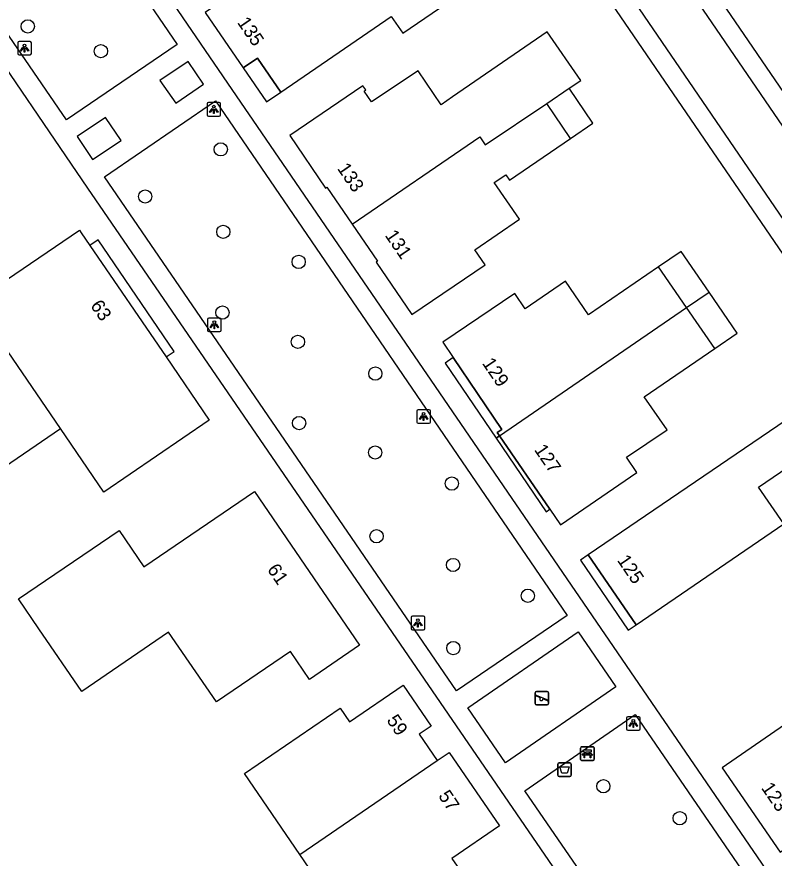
# Model space of a CAD drawing. Extents: x 155275 to 156263, y 382654 to 383635.
# Drawn here: x 155493.7 to 155549.6, y 383241.6 to 383303.7 of the extents above; entities that cross this region are included whole.
import ezdxf

# ---------------------------------------------------------------- set-up
doc = ezdxf.new("R2010")
doc.units = 0
for name, color, linetype in [('IMGEO_Afvalbak', 7, 'Continuous'), ('IMGEO_Bank', 7, 'Continuous'), ('IMGEO_Boom', 7, 'Continuous'), ('IMGEO_Lichtpunt', 7, 'Continuous'), ('IMGEO_Pand', 7, 'Continuous'), ('IMGEO_Pand_nummerreeks', 7, 'Continuous'), ('IMGEO_Pand_overbouw', 7, 'Continuous'), ('IMGEO_Rijbaan_lokaal_open', 7, 'Continuous'), ('IMGEO_Speelvoorziening', 7, 'Continuous'), ('IMGEO_Voetpad_open', 7, 'Continuous')]:
    doc.layers.add(name, color=color, linetype=linetype)

msp = doc.modelspace()

# ---------------------------------------------------------------- linework, layer by layer
at = {"layer": 'IMGEO_Afvalbak'}
for p, q in [((155533.599, 383247.704), (155533.599, 383248.504)), ((155533.599, 383248.504), (155533.599, 383247.704)), ((155533.699, 383248.604), (155534.489, 383248.604)), ((155534.489, 383248.604), (155533.699, 383248.604)), ((155534.589, 383248.504), (155534.589, 383247.704)), ((155534.589, 383247.704), (155534.589, 383248.504)), ((155534.489, 383247.604), (155533.699, 383247.604)), ((155533.699, 383247.604), (155534.489, 383247.604))]:
    msp.add_line(p, q, dxfattribs=at)
msp.add_lwpolyline([(155533.742, 383248.318), (155534.446, 383248.318), (155534.297, 383247.848), (155533.891, 383247.848), (155533.742, 383248.318)], dxfattribs=at)
for centre, start, end in [((155533.699, 383248.504), 90, 180), ((155533.699, 383248.504), 90, 180), ((155534.489, 383248.504), 0, 90), ((155534.489, 383248.504), 360, 90), ((155533.699, 383247.704), 180, 270), ((155533.699, 383247.704), 180, 270), ((155534.489, 383247.704), 270, 0), ((155534.489, 383247.704), 270, 0)]:
    msp.add_arc(centre, 0.1, start, end, dxfattribs=at)
at = {"layer": 'IMGEO_Bank'}
for p, q in [((155535.284, 383248.859), (155535.284, 383249.7)), ((155535.284, 383249.7), (155535.284, 383248.859)), ((155535.359, 383249.784), (155536.2, 383249.784)), ((155536.2, 383249.784), (155535.359, 383249.784)), ((155535.593, 383249.29), (155535.593, 383249.396)), ((155535.637, 383249.396), (155535.637, 383249.29)), ((155535.925, 383249.402), (155535.643, 383249.402)), ((155535.931, 383249.29), (155535.931, 383249.396)), ((155535.975, 383249.396), (155535.975, 383249.29)), ((155536.284, 383249.709), (155536.284, 383248.868)), ((155536.284, 383248.868), (155536.284, 383249.709)), ((155536.209, 383248.784), (155535.368, 383248.784)), ((155535.368, 383248.784), (155536.209, 383248.784)), ((155535.981, 383249.182), (155535.588, 383249.182)), ((155535.643, 383249.284), (155535.925, 383249.284))]:
    msp.add_line(p, q, dxfattribs=at)
for points in [[(155535.587, 383249.402), (155535.501, 383249.402), (155535.501, 383249.563), (155536.064, 383249.563), (155536.064, 383249.402), (155535.981, 383249.402)], [(155535.531, 383249.182), (155535.389, 383249.182), (155535.501, 383249.284), (155535.587, 383249.284)], [(155535.581, 383249.175), (155535.581, 383248.968), (155535.538, 383248.968), (155535.538, 383249.175)], [(155535.981, 383249.284), (155536.064, 383249.284), (155536.176, 383249.182), (155536.037, 383249.182)], [(155536.031, 383249.175), (155536.031, 383248.968), (155535.987, 383248.968), (155535.987, 383249.175)]]:
    msp.add_lwpolyline(points, dxfattribs=at)
for centre, radius, start, end in [((155535.362, 383249.706), 0.0779, 92.4484, 184.28452), ((155535.362, 383249.706), 0.0779, 92.4484, 184.28452), ((155535.586, 383249.395), 0.00671, 2.89567, 87.10433), ((155535.643, 383249.395), 0.00671, 92.89567, 177.10433), ((155535.925, 383249.395), 0.00671, 2.89567, 87.10433), ((155535.982, 383249.395), 0.00671, 92.89567, 177.10433), ((155536.206, 383249.706), 0.0779, 2.4484, 94.28452), ((155536.206, 383249.706), 0.0779, 2.4484, 94.28452), ((155535.362, 383248.862), 0.0779, 182.4484, 274.28452), ((155535.362, 383248.862), 0.0779, 182.4484, 274.28452), ((155535.531, 383249.175), 0.00671, 2.89567, 87.10433), ((155535.588, 383249.175), 0.00671, 92.89567, 177.10433), ((155535.586, 383249.291), 0.00671, 272.89567, 357.10433), ((155535.643, 383249.291), 0.00671, 182.89567, 267.10433), ((155535.925, 383249.291), 0.00671, 272.89567, 357.10433), ((155535.982, 383249.291), 0.00671, 182.89567, 267.10433), ((155535.98, 383249.175), 0.00671, 2.89567, 87.10433), ((155536.037, 383249.175), 0.00671, 92.89567, 177.10433), ((155536.206, 383248.862), 0.0779, 272.4484, 4.28452), ((155536.206, 383248.862), 0.0779, 272.4484, 4.28452)]:
    msp.add_arc(centre, radius, start, end, dxfattribs=at)
at = {"layer": 'IMGEO_Boom'}
for centre in [(155494.496, 383302.953), (155499.895, 383301.129), (155508.733, 383293.879), (155503.155, 383290.401), (155508.922, 383287.79), (155514.483, 383285.574), (155508.857, 383281.832), (155514.427, 383279.674), (155520.14, 383277.33), (155514.511, 383273.68), (155520.128, 383271.51), (155525.779, 383269.214), (155520.23, 383265.326), (155525.872, 383263.208), (155531.39, 383260.935), (155525.893, 383257.075), (155536.962, 383246.876), (155542.598, 383244.517)]:
    msp.add_circle(centre, 0.489, dxfattribs=at)
at = {"layer": 'IMGEO_Lichtpunt'}
for p, q in [((155493.764, 383301.752), (155493.764, 383300.945)), ((155493.764, 383301.752), (155493.764, 383300.945)), ((155494.666, 383301.847), (155493.858, 383301.847)), ((155494.666, 383301.847), (155493.858, 383301.847)), ((155494.76, 383300.945), (155494.76, 383301.752)), ((155494.76, 383300.945), (155494.76, 383301.752)), ((155493.858, 383300.851), (155494.666, 383300.851)), ((155493.858, 383300.851), (155494.666, 383300.851)), ((155507.725, 383297.235), (155507.725, 383296.428)), ((155507.725, 383297.235), (155507.725, 383296.428)), ((155508.627, 383297.33), (155507.819, 383297.33)), ((155508.627, 383297.33), (155507.819, 383297.33)), ((155508.721, 383296.428), (155508.721, 383297.235)), ((155508.721, 383296.428), (155508.721, 383297.235)), ((155507.819, 383296.334), (155508.627, 383296.334)), ((155507.819, 383296.334), (155508.627, 383296.334)), ((155507.762, 383281.331), (155507.762, 383280.524)), ((155507.762, 383281.331), (155507.762, 383280.524)), ((155508.664, 383281.426), (155507.856, 383281.426)), ((155508.664, 383281.426), (155507.856, 383281.426)), ((155508.758, 383280.524), (155508.758, 383281.331)), ((155508.758, 383280.524), (155508.758, 383281.331)), ((155507.856, 383280.43), (155508.664, 383280.43)), ((155507.856, 383280.43), (155508.664, 383280.43)), ((155523.204, 383274.563), (155523.204, 383273.756)), ((155523.204, 383274.563), (155523.204, 383273.756)), ((155524.106, 383274.658), (155523.298, 383274.658)), ((155524.106, 383274.658), (155523.298, 383274.658)), ((155524.2, 383273.756), (155524.2, 383274.563)), ((155524.2, 383273.756), (155524.2, 383274.563)), ((155523.298, 383273.662), (155524.106, 383273.662)), ((155523.298, 383273.662), (155524.106, 383273.662)), ((155522.785, 383259.331), (155522.785, 383258.524)), ((155522.785, 383259.331), (155522.785, 383258.524)), ((155523.687, 383259.426), (155522.879, 383259.426)), ((155523.687, 383259.426), (155522.879, 383259.426)), ((155523.781, 383258.524), (155523.781, 383259.331)), ((155523.781, 383258.524), (155523.781, 383259.331)), ((155522.879, 383258.43), (155523.687, 383258.43)), ((155522.879, 383258.43), (155523.687, 383258.43)), ((155538.674, 383251.912), (155538.674, 383251.105)), ((155538.674, 383251.912), (155538.674, 383251.105)), ((155539.576, 383252.007), (155538.768, 383252.007)), ((155539.576, 383252.007), (155538.768, 383252.007)), ((155539.67, 383251.105), (155539.67, 383251.912)), ((155539.67, 383251.105), (155539.67, 383251.912)), ((155538.768, 383251.011), (155539.576, 383251.011)), ((155538.768, 383251.011), (155539.576, 383251.011))]:
    msp.add_line(p, q, dxfattribs=at)
for points in [[(155494.138, 383301.416), (155494.177, 383301.388), (155493.989, 383301.126), (155493.951, 383301.153), (155494.138, 383301.416)], [(155494.24, 383301.368), (155494.287, 383301.368), (155494.287, 383301.046), (155494.24, 383301.046), (155494.24, 383301.368)], [(155494.35, 383301.388), (155494.388, 383301.415), (155494.575, 383301.153), (155494.536, 383301.125), (155494.35, 383301.388)], [(155508.099, 383296.899), (155508.138, 383296.871), (155507.95, 383296.609), (155507.912, 383296.636), (155508.099, 383296.899)], [(155508.201, 383296.851), (155508.248, 383296.851), (155508.248, 383296.529), (155508.201, 383296.529), (155508.201, 383296.851)], [(155508.311, 383296.871), (155508.349, 383296.898), (155508.536, 383296.636), (155508.497, 383296.608), (155508.311, 383296.871)], [(155508.136, 383280.995), (155508.175, 383280.967), (155507.987, 383280.705), (155507.949, 383280.732), (155508.136, 383280.995)], [(155508.238, 383280.947), (155508.285, 383280.947), (155508.285, 383280.625), (155508.238, 383280.625), (155508.238, 383280.947)], [(155508.348, 383280.967), (155508.386, 383280.994), (155508.573, 383280.732), (155508.534, 383280.704), (155508.348, 383280.967)], [(155523.578, 383274.227), (155523.617, 383274.199), (155523.429, 383273.937), (155523.391, 383273.964), (155523.578, 383274.227)], [(155523.79, 383274.199), (155523.828, 383274.226), (155524.015, 383273.964), (155523.976, 383273.936), (155523.79, 383274.199)], [(155523.68, 383274.179), (155523.727, 383274.179), (155523.727, 383273.857), (155523.68, 383273.857), (155523.68, 383274.179)], [(155523.159, 383258.995), (155523.198, 383258.967), (155523.01, 383258.705), (155522.972, 383258.732), (155523.159, 383258.995)], [(155523.261, 383258.947), (155523.308, 383258.947), (155523.308, 383258.625), (155523.261, 383258.625), (155523.261, 383258.947)], [(155523.371, 383258.967), (155523.409, 383258.994), (155523.596, 383258.732), (155523.557, 383258.704), (155523.371, 383258.967)], [(155539.048, 383251.576), (155539.087, 383251.548), (155538.899, 383251.286), (155538.861, 383251.313), (155539.048, 383251.576)], [(155539.15, 383251.528), (155539.197, 383251.528), (155539.197, 383251.206), (155539.15, 383251.206), (155539.15, 383251.528)], [(155539.26, 383251.548), (155539.298, 383251.575), (155539.485, 383251.313), (155539.446, 383251.285), (155539.26, 383251.548)]]:
    msp.add_lwpolyline(points, dxfattribs=at)
for centre in [(155494.263, 383301.55), (155508.224, 383297.033), (155508.261, 383281.129), (155523.703, 383274.361), (155523.284, 383259.129), (155539.173, 383251.71)]:
    msp.add_circle(centre, 0.0994, dxfattribs=at)
for centre, start, end in [((155493.858, 383301.752), 90, 180), ((155493.858, 383301.752), 90, 180), ((155494.666, 383301.752), 0, 90), ((155494.666, 383301.752), 0, 90), ((155493.858, 383300.945), 180, 270), ((155493.858, 383300.945), 180, 270), ((155494.666, 383300.945), 270, 0), ((155494.666, 383300.945), 270, 360), ((155507.819, 383297.235), 90, 180), ((155507.819, 383297.235), 90, 180), ((155508.627, 383297.235), 0, 90), ((155508.627, 383297.235), 0, 90), ((155507.819, 383296.428), 180, 270), ((155507.819, 383296.428), 180, 270), ((155508.627, 383296.428), 270, 0), ((155508.627, 383296.428), 270, 360), ((155507.856, 383281.331), 90, 180), ((155507.856, 383281.331), 90, 180), ((155508.664, 383281.331), 0, 90), ((155508.664, 383281.331), 0, 90), ((155507.856, 383280.524), 180, 270), ((155507.856, 383280.524), 180, 270), ((155508.664, 383280.524), 270, 0), ((155508.664, 383280.524), 270, 360), ((155523.298, 383274.563), 90, 180), ((155523.298, 383274.563), 90, 180), ((155524.106, 383274.563), 0, 90), ((155524.106, 383274.563), 0, 90), ((155523.298, 383273.756), 180, 270), ((155523.298, 383273.756), 180, 270), ((155524.106, 383273.756), 270, 0), ((155524.106, 383273.756), 270, 360), ((155522.879, 383259.331), 90, 180), ((155522.879, 383259.331), 90, 180), ((155523.687, 383259.331), 0, 90), ((155523.687, 383259.331), 0, 90), ((155522.879, 383258.524), 180, 270), ((155522.879, 383258.524), 180, 270), ((155523.687, 383258.524), 270, 0), ((155523.687, 383258.524), 270, 360), ((155538.768, 383251.912), 90, 180), ((155538.768, 383251.912), 90, 180), ((155539.576, 383251.912), 0, 90), ((155539.576, 383251.912), 0, 90), ((155538.768, 383251.105), 180, 270), ((155538.768, 383251.105), 180, 270), ((155539.576, 383251.105), 270, 0), ((155539.576, 383251.105), 270, 360)]:
    msp.add_arc(centre, 0.0946, start, end, dxfattribs=at)
at = {"layer": 'IMGEO_Pand'}
for points in [[(155528.654, 383306.899), (155525.714, 383311.217), (155522.201, 383308.782), (155522.284, 383308.662), (155519.748, 383306.904), (155519.438, 383307.359), (155519.248, 383307.233), (155518.428, 383308.465), (155515.263, 383306.354), (155514.738, 383307.14), (155514.963, 383307.29), (155514.153, 383308.504), (155513.493, 383309.495), (155512.827, 383309.051), (155513.512, 383308.053), (155507.583, 383303.986), (155510.391, 383299.892), (155511.445, 383300.609), (155513.161, 383298.105), (155521.304, 383303.684), (155522.157, 383302.453), (155528.654, 383306.899)], [(155534.451, 383298.384), (155535.293, 383298.949), (155532.81, 383302.548), (155525.843, 383297.748), (155525.001, 383297.168), (155523.29, 383299.683), (155519.854, 383297.387), (155519.311, 383298.185), (155519.427, 383298.264), (155519.222, 383298.566), (155513.826, 383294.897), (155516.46, 383291.023), (155516.559, 383291.088), (155518.427, 383288.358)], [(155532.79, 383297.27), (155534.451, 383298.384)], [(155534.534, 383294.687), (155536.184, 383295.817), (155534.451, 383298.384)], [(155518.427, 383288.358), (155527.852, 383294.807), (155528.25, 383294.223), (155532.79, 383297.27)], [(155534.534, 383294.687), (155532.79, 383297.27)], [(155518.427, 383288.358), (155520.295, 383285.628), (155520.197, 383285.561), (155522.822, 383281.691), (155528.235, 383285.357), (155527.49, 383286.476), (155530.766, 383288.724), (155528.918, 383291.425), (155529.764, 383292.005), (155530.035, 383291.608), (155534.534, 383294.687)], [(155490.525, 383282.622), (155498.301, 383287.915), (155498.438, 383287.714), (155499.069, 383286.791), (155504.699, 383278.56), (155507.889, 383273.896), (155500.104, 383268.59), (155496.909, 383273.269), (155491.29, 383281.5), (155490.525, 383282.622)], [(155544.757, 383283.332), (155542.691, 383286.342), (155541.04, 383285.213)], [(155541.04, 383285.213), (155535.865, 383281.675), (155534.162, 383284.15), (155531.204, 383282.112), (155530.442, 383283.239), (155525.118, 383279.64), (155525.885, 383278.511), (155529.483, 383273.216), (155529.131, 383272.982), (155529.306, 383272.727)], [(155543.108, 383282.2), (155541.04, 383285.213)], [(155543.108, 383282.2), (155544.757, 383283.332)], [(155545.174, 383279.19), (155546.823, 383280.322), (155544.757, 383283.332)], [(155529.306, 383272.727), (155543.108, 383282.2)], [(155545.174, 383279.19), (155543.108, 383282.2)], [(155529.306, 383272.727), (155533.009, 383267.323), (155533.799, 383266.171), (155539.437, 383270.035), (155538.665, 383271.162), (155541.669, 383273.173), (155539.977, 383275.622), (155545.174, 383279.19)], [(155559.413, 383272.49), (155555.912, 383277.617), (155535.853, 383263.95), (155539.374, 383258.798), (155550.277, 383266.234), (155548.413, 383268.957), (155552.184, 383271.538), (155554.048, 383268.815), (155559.413, 383272.49)], [(155511.214, 383268.639), (155518.973, 383257.288), (155515.285, 383254.748), (155513.877, 383256.816), (155508.43, 383253.102), (155504.89, 383258.248), (155498.475, 383253.878), (155495.319, 383258.502), (155493.822, 383260.698), (155501.233, 383265.74), (155503.062, 383263.066), (155511.214, 383268.639)], [(155572.257, 383253.751), (155568.858, 383258.73), (155557.862, 383251.185), (155557.22, 383250.744), (155555.902, 383252.65), (155552.251, 383250.148), (155551.048, 383251.902), (155545.738, 383248.234), (155550.011, 383242.001), (155554.037, 383244.765), (155554.814, 383245.299), (155555.609, 383244.147), (155566.053, 383251.294), (155566.907, 383250.057), (155572.257, 383253.751)], [(155514.569, 383241.84), (155510.486, 383247.819), (155517.539, 383252.636), (155518.229, 383251.626), (155522.189, 383254.333), (155524.252, 383251.316), (155523.369, 383250.712), (155524.703, 383248.769)], [(155524.703, 383248.769), (155525.582, 383249.37), (155529.289, 383243.949), (155525.781, 383241.55), (155526.176, 383240.972), (155518.658, 383235.854), (155514.569, 383241.84)], [(155514.569, 383241.84), (155524.703, 383248.769)]]:
    msp.add_lwpolyline(points, dxfattribs=at)
at = {"layer": 'IMGEO_Pand_overbouw'}
for points in [[(155510.391, 383299.892), (155512.11, 383297.386), (155513.161, 383298.105), (155511.445, 383300.609)], [(155499.684, 383287.209), (155499.069, 383286.791), (155504.699, 383278.56), (155505.302, 383278.969)], [(155491.29, 383281.5), (155485.354, 383277.463), (155490.963, 383269.23), (155496.909, 383273.269)], [(155525.885, 383278.511), (155525.282, 383278.1), (155529.055, 383272.555), (155529.306, 383272.727), (155529.131, 383272.982), (155529.483, 383273.216)], [(155529.306, 383272.727), (155529.055, 383272.555), (155532.739, 383267.139), (155533.009, 383267.323)], [(155538.792, 383258.401), (155539.374, 383258.798), (155535.853, 383263.95), (155535.275, 383263.555)]]:
    msp.add_lwpolyline(points, close=True, dxfattribs=at)
at = {"layer": 'IMGEO_Rijbaan_lokaal_open'}
for points in [[(155520.545, 383338.963), (155584.391, 383245.552)], [(155517.287, 383336.916), (155581.249, 383243.309)]]:
    msp.add_lwpolyline(points, dxfattribs=at)
at = {"layer": 'IMGEO_Speelvoorziening'}
for p, q in [((155531.927, 383252.978), (155531.927, 383253.778)), ((155531.927, 383253.778), (155531.927, 383252.978)), ((155532.027, 383253.878), (155532.817, 383253.878)), ((155532.817, 383253.878), (155532.027, 383253.878)), ((155532.917, 383253.778), (155532.917, 383252.978)), ((155532.917, 383252.978), (155532.917, 383253.778)), ((155532.31, 383253.406), (155531.971, 383253.543)), ((155531.996, 383253.603), (155532.872, 383253.25)), ((155532.848, 383253.19), (155532.508, 383253.327)), ((155532.817, 383252.878), (155532.027, 383252.878)), ((155532.027, 383252.878), (155532.817, 383252.878))]:
    msp.add_line(p, q, dxfattribs=at)
for centre, radius, start, end in [((155532.027, 383253.778), 0.1, 90, 180), ((155532.027, 383253.778), 0.1, 90, 180), ((155532.817, 383253.778), 0.1, 0, 90), ((155532.817, 383253.778), 0.1, 360, 90), ((155531.984, 383253.573), 0.0327, 68.07798, 248.07798), ((155532.389, 383253.316), 0.12, 130.99278, 5.16318), ((155532.86, 383253.22), 0.0327, 248.07798, 68.07798), ((155532.027, 383252.978), 0.1, 180, 270), ((155532.027, 383252.978), 0.1, 180, 270), ((155532.817, 383252.978), 0.1, 270, 0), ((155532.817, 383252.978), 0.1, 270, 0)]:
    msp.add_arc(centre, radius, start, end, dxfattribs=at)
at = {"layer": 'IMGEO_Voetpad_open'}
for points in [[(155585.616, 383246.401), (155521.756, 383339.814)], [(155516.069, 383336.112), (155518.42, 383332.648), (155580.05, 383242.47)], [(155558.036, 383227.48), (155509.565, 383298.295), (155495.01, 383319.623), (155494.094, 383320.967)], [(155492.642, 383320.466), (155493.56, 383319.128), (155505.52, 383301.627), (155497.352, 383296.056), (155485.867, 383312.804), (155484.464, 383314.845)], [(155547.42, 383220.262), (155498.922, 383291.025), (155490.365, 383303.561), (155484.692, 383311.871), (155483.519, 383313.595)], [(155504.249, 383298.967), (155505.411, 383297.293), (155507.472, 383298.692), (155506.328, 383300.365), (155504.249, 383298.967)], [(155508.351, 383297.462), (155534.287, 383259.48), (155526.116, 383253.914), (155500.164, 383291.847), (155508.351, 383297.462)], [(155498.15, 383294.821), (155499.283, 383293.135), (155501.38, 383294.539), (155500.235, 383296.227), (155498.15, 383294.821)], [(155535.106, 383258.269), (155537.871, 383254.21), (155529.75, 383248.612), (155526.955, 383252.662), (155535.106, 383258.269)], [(155539.303, 383252.179), (155556.829, 383226.608), (155548.678, 383221.063), (155531.179, 383246.543), (155539.303, 383252.179)]]:
    msp.add_lwpolyline(points, dxfattribs=at)

# ---------------------------------------------------------------- texts
at = {"layer": 'IMGEO_Pand_nummerreeks'}
for s, rotation, p in [('135', 304.44601, (155509.914, 383303.241)), ('133', 304.2111, (155517.292, 383292.468)), ('131', 304.38299, (155520.812, 383287.528)), ('63', 304.37153, (155499.081, 383282.346)), ('129', 304.19391, (155527.983, 383278.093)), ('127', 304.42309, (155531.822, 383271.708)), ('125', 304.34861, (155537.945, 383263.549)), ('61', 304.35434, (155512.124, 383262.877)), ('59', 304.16526, (155520.935, 383251.743)), ('123', 304.43455, (155548.574, 383246.75)), ('57', 304.16526, (155524.75, 383246.163))]:
    msp.add_text(s, height=1, rotation=rotation, dxfattribs=at).set_placement(p)

doc.saveas('drawing.dxf')
